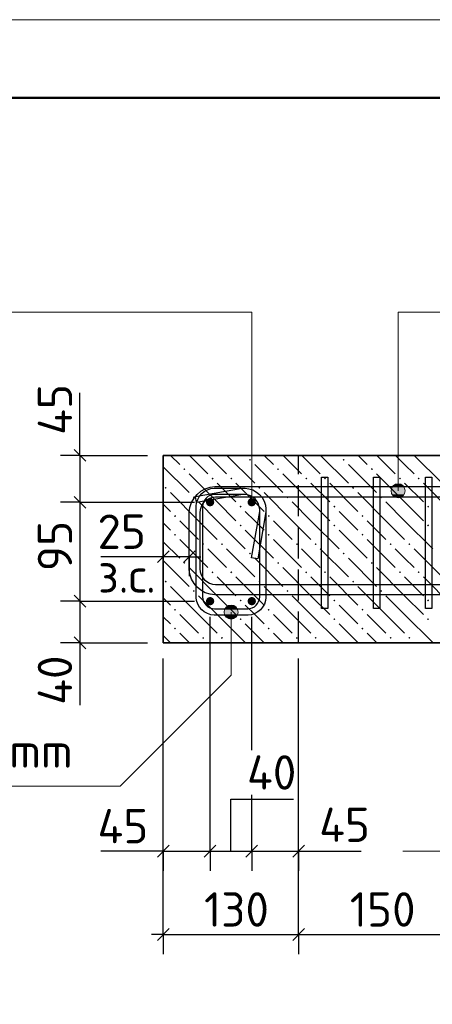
# Model space of a CAD drawing. Header units: millimetres. Extents: x 40580 to 1930067, y -240640 to 81020.
# Tile 473 of 656: x 1146309 to 1148951, y -216996 to -210694. Entities that reach past the tile are written whole.
import ezdxf

# ---------------------------------------------------------------- set-up
doc = ezdxf.new("R2010")
doc.units = ezdxf.units.MM
doc.linetypes.add('______2', pattern=[270, 200, -70])
for name, color, linetype, lineweight in [('Standard', 7, 'Continuous', 25), ('ЖБ Перекрытие верхний уровень', 7, 'Continuous', 35), ('Позиционная метка номер позиции', 7, 'Continuous', 13), ('Примечания', 7, 'Continuous', 13), ('Ребро вкладыша арматура S1', 52, 'Continuous', 25), ('Ребро вкладыша арматура поперечная AW', 52, 'Continuous', 25)]:
    doc.layers.add(name, color=color, linetype=linetype, lineweight=lineweight)
doc.layers.add('Размерная выноска', color=7, linetype='Continuous')
doc.styles.add('ISOCPEUR', font='isocpeur.ttf')

msp = doc.modelspace()

# ---------------------------------------------------------------- hatches: boundary and pattern name
at = {"layer": 'ЖБ Перекрытие верхний уровень', "linetype": 'Continuous', "lineweight": -3, "transparency": 33554687}
for points in [[(1147777.4, -213511), (1147783.9, -213504.5), (1147790.4, -213511), (1147783.9, -213517.5)], [(1148377.4, -213511), (1148383.9, -213504.5), (1148390.4, -213511), (1148383.9, -213517.5)], [(1147357.4, -213571), (1147363.9, -213564.5), (1147370.4, -213571), (1147363.9, -213577.5)], [(1147957.4, -213571), (1147963.9, -213564.5), (1147970.4, -213571), (1147963.9, -213577.5)], [(1148557.4, -213571), (1148563.9, -213564.5), (1148570.4, -213571), (1148563.9, -213577.5)], [(1147537.4, -213631), (1147543.9, -213624.5), (1147550.4, -213631), (1147543.9, -213637.5)], [(1147657.4, -213631), (1147663.9, -213624.5), (1147670.4, -213631), (1147663.9, -213637.5)], [(1148137.4, -213631), (1148143.9, -213624.5), (1148150.4, -213631), (1148143.9, -213637.5)], [(1148257.4, -213631), (1148263.9, -213624.5), (1148270.4, -213631), (1148263.9, -213637.5)], [(1148737.4, -213631), (1148743.9, -213624.5), (1148750.4, -213631), (1148743.9, -213637.5)], [(1148857.4, -213631), (1148863.9, -213624.5), (1148870.4, -213631), (1148863.9, -213637.5)], [(1147237.4, -213691), (1147243.9, -213684.5), (1147250.4, -213691), (1147243.9, -213697.5)], [(1147837.4, -213691), (1147843.9, -213684.5), (1147850.4, -213691), (1147843.9, -213697.5)], [(1148437.4, -213691), (1148443.9, -213684.5), (1148450.4, -213691), (1148443.9, -213697.5)], [(1147417.4, -213751), (1147423.9, -213744.5), (1147430.4, -213751), (1147423.9, -213757.5)], [(1148017.4, -213751), (1148023.9, -213744.5), (1148030.4, -213751), (1148023.9, -213757.5)], [(1148617.4, -213751), (1148623.9, -213744.5), (1148630.4, -213751), (1148623.9, -213757.5)], [(1147717.4, -213811), (1147723.9, -213804.5), (1147730.4, -213811), (1147723.9, -213817.5)], [(1148317.4, -213811), (1148323.9, -213804.5), (1148330.4, -213811), (1148323.9, -213817.5)], [(1148917.4, -213811), (1148923.9, -213804.5), (1148930.4, -213811), (1148923.9, -213817.5)], [(1147297.4, -213871), (1147303.9, -213864.5), (1147310.4, -213871), (1147303.9, -213877.5)], [(1147897.4, -213871), (1147903.9, -213864.5), (1147910.4, -213871), (1147903.9, -213877.5)], [(1148497.4, -213871), (1148503.9, -213864.5), (1148510.4, -213871), (1148503.9, -213877.5)], [(1147717.4, -213931), (1147723.9, -213924.5), (1147730.4, -213931), (1147723.9, -213937.5)], [(1148317.4, -213931), (1148323.9, -213924.5), (1148330.4, -213931), (1148323.9, -213937.5)], [(1148917.4, -213931), (1148923.9, -213924.5), (1148930.4, -213931), (1148923.9, -213937.5)], [(1147297.4, -213991), (1147303.9, -213984.5), (1147310.4, -213991), (1147303.9, -213997.5)], [(1147897.4, -213991), (1147903.9, -213984.5), (1147910.4, -213991), (1147903.9, -213997.5)], [(1148497.4, -213991), (1148503.9, -213984.5), (1148510.4, -213991), (1148503.9, -213997.5)], [(1147477.4, -214051), (1147483.9, -214044.5), (1147490.4, -214051), (1147483.9, -214057.5)], [(1147597.4, -214051), (1147603.9, -214044.5), (1147610.4, -214051), (1147603.9, -214057.5)], [(1148077.4, -214051), (1148083.9, -214044.5), (1148090.4, -214051), (1148083.9, -214057.5)], [(1148197.4, -214051), (1148203.9, -214044.5), (1148210.4, -214051), (1148203.9, -214057.5)], [(1148677.4, -214051), (1148683.9, -214044.5), (1148690.4, -214051), (1148683.9, -214057.5)], [(1148797.4, -214051), (1148803.9, -214044.5), (1148810.4, -214051), (1148803.9, -214057.5)], [(1147777.4, -214111), (1147783.9, -214104.5), (1147790.4, -214111), (1147783.9, -214117.5)], [(1148377.4, -214111), (1148383.9, -214104.5), (1148390.4, -214111), (1148383.9, -214117.5)], [(1147357.4, -214171), (1147363.9, -214164.5), (1147370.4, -214171), (1147363.9, -214177.5)], [(1147957.4, -214171), (1147963.9, -214164.5), (1147970.4, -214171), (1147963.9, -214177.5)], [(1148557.4, -214171), (1148563.9, -214164.5), (1148570.4, -214171), (1148563.9, -214177.5)], [(1147537.4, -214231), (1147543.9, -214224.5), (1147550.4, -214231), (1147543.9, -214237.5)], [(1147657.4, -214231), (1147663.9, -214224.5), (1147670.4, -214231), (1147663.9, -214237.5)], [(1148137.4, -214231), (1148143.9, -214224.5), (1148150.4, -214231), (1148143.9, -214237.5)], [(1148257.4, -214231), (1148263.9, -214224.5), (1148270.4, -214231), (1148263.9, -214237.5)], [(1148737.4, -214231), (1148743.9, -214224.5), (1148750.4, -214231), (1148743.9, -214237.5)], [(1148857.4, -214231), (1148863.9, -214224.5), (1148870.4, -214231), (1148863.9, -214237.5)], [(1147237.4, -214291), (1147243.9, -214284.5), (1147250.4, -214291), (1147243.9, -214297.5)], [(1147837.4, -214291), (1147843.9, -214284.5), (1147850.4, -214291), (1147843.9, -214297.5)], [(1148437.4, -214291), (1148443.9, -214284.5), (1148450.4, -214291), (1148443.9, -214297.5)], [(1147417.4, -214351), (1147423.9, -214344.5), (1147430.4, -214351), (1147423.9, -214357.5)], [(1148017.4, -214351), (1148023.9, -214344.5), (1148030.4, -214351), (1148023.9, -214357.5)], [(1148617.4, -214351), (1148623.9, -214344.5), (1148630.4, -214351), (1148623.9, -214357.5)], [(1147717.4, -214411), (1147723.9, -214404.5), (1147730.4, -214411), (1147723.9, -214417.5)], [(1148317.4, -214411), (1148323.9, -214404.5), (1148330.4, -214411), (1148323.9, -214417.5)], [(1148917.4, -214411), (1148923.9, -214404.5), (1148930.4, -214411), (1148923.9, -214417.5)], [(1147297.4, -214471), (1147303.9, -214464.5), (1147310.4, -214471), (1147303.9, -214477.5)], [(1147897.4, -214471), (1147903.9, -214464.5), (1147910.4, -214471), (1147903.9, -214477.5)], [(1148497.4, -214471), (1148503.9, -214464.5), (1148510.4, -214471), (1148503.9, -214477.5)], [(1147717.4, -214531), (1147723.9, -214524.5), (1147730.4, -214531), (1147723.9, -214537.5)], [(1148317.4, -214531), (1148323.9, -214524.5), (1148330.4, -214531), (1148323.9, -214537.5)], [(1148917.4, -214531), (1148923.9, -214524.5), (1148930.4, -214531), (1148923.9, -214537.5)], [(1147297.4, -214591), (1147303.9, -214584.5), (1147310.4, -214591), (1147303.9, -214597.5)], [(1147897.4, -214591), (1147903.9, -214584.5), (1147910.4, -214591), (1147903.9, -214597.5)], [(1148497.4, -214591), (1148503.9, -214584.5), (1148510.4, -214591), (1148503.9, -214597.5)], [(1147477.4, -214651), (1147483.9, -214644.5), (1147490.4, -214651), (1147483.9, -214657.5)], [(1147597.4, -214651), (1147603.9, -214644.5), (1147610.4, -214651), (1147603.9, -214657.5)], [(1148077.4, -214651), (1148083.9, -214644.5), (1148090.4, -214651), (1148083.9, -214657.5)], [(1148197.4, -214651), (1148203.9, -214644.5), (1148210.4, -214651), (1148203.9, -214657.5)], [(1148677.4, -214651), (1148683.9, -214644.5), (1148690.4, -214651), (1148683.9, -214657.5)], [(1148797.4, -214651), (1148803.9, -214644.5), (1148810.4, -214651), (1148803.9, -214657.5)]]:
    msp.add_hatch(color=7, dxfattribs=at).paths.add_polyline_path(points, flags=16)
at = {"layer": 'Позиционная метка номер позиции', "linetype": 'Continuous', "lineweight": 13, "transparency": 33554687}
for points in [[(1148687, -213709.3), (1148777, -213709.3), (1148770.7, -213686.8)], [(1148687, -213709.3), (1148770.7, -213686.8), (1148693.3, -213686.8)], [(1148693.3, -213686.8), (1148770.7, -213686.8), (1148754.5, -213670.6)], [(1148693.3, -213686.8), (1148754.5, -213670.6), (1148709.5, -213670.6)], [(1148709.5, -213670.6), (1148754.5, -213670.6), (1148732, -213664.3)], [(1148693.3, -213731.8), (1148777, -213709.3), (1148687, -213709.3)], [(1148693.3, -213731.8), (1148770.7, -213731.8), (1148777, -213709.3)], [(1148709.5, -213748), (1148770.7, -213731.8), (1148693.3, -213731.8)], [(1148709.5, -213748), (1148754.5, -213748), (1148770.7, -213731.8)], [(1148754.5, -213748), (1148709.5, -213748), (1148732, -213754.3)], [(1147685.2, -214447.2), (1147640.2, -214447.2), (1147624, -214463.4)], [(1147685.2, -214447.2), (1147624, -214463.4), (1147701.4, -214463.4)], [(1147640.2, -214447.2), (1147685.2, -214447.2), (1147662.7, -214440.9)], [(1147701.4, -214463.4), (1147624, -214463.4), (1147617.7, -214485.9)], [(1147701.4, -214463.4), (1147617.7, -214485.9), (1147707.7, -214485.9)], [(1147707.7, -214485.9), (1147617.7, -214485.9), (1147624, -214508.4)], [(1147707.7, -214485.9), (1147624, -214508.4), (1147701.4, -214508.4)], [(1147701.4, -214508.4), (1147624, -214508.4), (1147640.2, -214524.6)], [(1147701.4, -214508.4), (1147640.2, -214524.6), (1147685.2, -214524.6)], [(1147685.2, -214524.6), (1147640.2, -214524.6), (1147662.7, -214530.9)]]:
    msp.add_hatch(color=7, dxfattribs=at).paths.add_polyline_path(points)
at = {"layer": 'Ребро вкладыша арматура S1', "linetype": 'Continuous', "lineweight": 25, "transparency": 33554687}
for points in [[(1147554.9, -213782.6), (1147552.9, -213772.4), (1147547.1, -213763.7), (1147538.4, -213758), (1147528.2, -213755.9), (1147518, -213758), (1147509.4, -213763.7), (1147503.6, -213772.4), (1147501.6, -213782.6), (1147503.6, -213792.8), (1147509.4, -213801.5), (1147518, -213807.2), (1147528.2, -213809.3), (1147538.4, -213807.2), (1147547.1, -213801.5), (1147552.9, -213792.8)], [(1147821.6, -213782.6), (1147819.5, -213772.4), (1147813.8, -213763.7), (1147805.1, -213758), (1147794.9, -213755.9), (1147784.7, -213758), (1147776.1, -213763.7), (1147770.3, -213772.4), (1147768.2, -213782.6), (1147770.3, -213792.8), (1147776.1, -213801.5), (1147784.7, -213807.2), (1147794.9, -213809.3), (1147805.1, -213807.2), (1147813.8, -213801.5), (1147819.5, -213792.8)], [(1147554.9, -214415.9), (1147552.9, -214405.7), (1147547.1, -214397.1), (1147538.4, -214391.3), (1147528.2, -214389.3), (1147518, -214391.3), (1147509.4, -214397.1), (1147503.6, -214405.7), (1147501.6, -214415.9), (1147503.6, -214426.1), (1147509.4, -214434.8), (1147518, -214440.6), (1147528.2, -214442.6), (1147538.4, -214440.6), (1147547.1, -214434.8), (1147552.9, -214426.1)], [(1147821.6, -214415.9), (1147819.5, -214405.7), (1147813.8, -214397.1), (1147805.1, -214391.3), (1147794.9, -214389.3), (1147784.7, -214391.3), (1147776.1, -214397.1), (1147770.3, -214405.7), (1147768.2, -214415.9), (1147770.3, -214426.1), (1147776.1, -214434.8), (1147784.7, -214440.6), (1147794.9, -214442.6), (1147805.1, -214440.6), (1147813.8, -214434.8), (1147819.5, -214426.1)]]:
    msp.add_hatch(color=7, dxfattribs=at).paths.add_polyline_path(points)

# ---------------------------------------------------------------- linework, layer by layer
at = {"layer": 'Standard', "color": 7, "linetype": 'Continuous', "lineweight": -3, "transparency": 33554687}
for p, q in [((1146694.9, -213482.6), (1146694.9, -213407.6)), ((1146694.9, -213482.6), (1146694.9, -213782.6)), ((1146694.9, -213782.6), (1146694.9, -214415.9)), ((1147228.2, -214131.1), (1147153.2, -214131.1)), ((1147394.9, -214131.1), (1147228.2, -214131.1)), ((1147394.9, -214131.1), (1147469.9, -214131.1)), ((1146694.9, -214415.9), (1146694.9, -214682.6)), ((1146694.9, -214682.6), (1146694.9, -214757.6)), ((1147228.2, -216015.9), (1147153.2, -216015.9)), ((1147228.2, -216015.9), (1147528.2, -216015.9)), ((1147528.2, -216015.9), (1147794.9, -216015.9)), ((1147794.9, -216015.9), (1148094.9, -216015.9)), ((1148094.9, -216015.9), (1148169.9, -216015.9)), ((1147228.2, -216549.3), (1147153.2, -216549.3)), ((1147228.2, -216549.3), (1148094.9, -216549.3)), ((1148094.9, -216549.3), (1149094.9, -216549.3))]:
    msp.add_line(p, q, dxfattribs=at)
at = {"layer": 'Standard', "color": 251, "linetype": 'Continuous', "lineweight": -3, "true_color": 0x656565, "transparency": 33554687}
for p, q in [((1146694.9, -213482.6), (1146569.9, -213482.6)), ((1146694.9, -213482.6), (1146819.9, -213482.6)), ((1146694.9, -213482.6), (1147128.2, -213482.6)), ((1146694.9, -213782.6), (1146569.9, -213782.6)), ((1146694.9, -213782.6), (1146819.9, -213782.6)), ((1146694.9, -213782.6), (1147428.2, -213782.6)), ((1147228.2, -214131.1), (1147228.2, -214006.1)), ((1147394.9, -214131.1), (1147394.9, -214006.1)), ((1147228.2, -214131.1), (1147228.2, -214256.1)), ((1147228.2, -214131.1), (1147228.2, -214431.1)), ((1147394.9, -214131.1), (1147394.9, -214256.1)), ((1146694.9, -214415.9), (1146569.9, -214415.9)), ((1146694.9, -214415.9), (1146819.9, -214415.9)), ((1146694.9, -214415.9), (1147428.2, -214415.9)), ((1147794.9, -215370.3), (1147794.9, -214515.9)), ((1146694.9, -214682.6), (1146569.9, -214682.6)), ((1146694.9, -214682.6), (1146819.9, -214682.6)), ((1146694.9, -214682.6), (1147128.2, -214682.6)), ((1147228.2, -216549.3), (1147228.2, -214782.6)), ((1147228.2, -216015.9), (1147228.2, -215890.9)), ((1147528.2, -216015.9), (1147528.2, -215890.9)), ((1147794.9, -216015.9), (1147794.9, -215890.9)), ((1148094.9, -216015.9), (1148094.9, -215890.9)), ((1147228.2, -216015.9), (1147228.2, -216140.9)), ((1147528.2, -216015.9), (1147528.2, -216140.9)), ((1147794.9, -216015.9), (1147794.9, -216140.9)), ((1148094.9, -216015.9), (1148094.9, -216140.9)), ((1147228.2, -216549.3), (1147228.2, -216424.3)), ((1148094.9, -216549.3), (1148094.9, -216424.3)), ((1147228.2, -216549.3), (1147228.2, -216674.3)), ((1148094.9, -216549.3), (1148094.9, -216674.3))]:
    msp.add_line(p, q, dxfattribs=at)
at = {"layer": 'Standard', "color": 7, "linetype": 'Continuous', "lineweight": 25, "transparency": 33554687}
for p, q in [((1146657.4, -213445.1), (1146732.4, -213520.1)), ((1146657.4, -213745.1), (1146732.4, -213820.1)), ((1147265.7, -214093.6), (1147190.7, -214168.6)), ((1147432.4, -214093.6), (1147357.4, -214168.6)), ((1146657.4, -214378.4), (1146732.4, -214453.4)), ((1146657.4, -214645.1), (1146732.4, -214720.1)), ((1147190.7, -216053.4), (1147265.7, -215978.4)), ((1147490.7, -216053.4), (1147565.7, -215978.4)), ((1147757.4, -216053.4), (1147832.4, -215978.4)), ((1148057.4, -216053.4), (1148132.4, -215978.4)), ((1147190.7, -216586.8), (1147265.7, -216511.8)), ((1148057.4, -216586.8), (1148132.4, -216511.8))]:
    msp.add_line(p, q, dxfattribs=at)
at = {"layer": 'Standard', "color": 7, "linetype": 'Continuous', "lineweight": 13, "transparency": 33554687}
msp.add_lwpolyline([(1140928.1, -240394.3), (1182928.1, -240394.3), (1182928.1, -210694.3), (1140928.1, -210694.3), (1140928.1, -240394.3)], close=True, dxfattribs=at)
at = {"layer": 'Standard', "color": 7, "linetype": 'Continuous', "lineweight": 50, "transparency": 33554687}
msp.add_lwpolyline([(1142928.1, -211194.3), (1182428.1, -211194.3), (1182428.1, -239894.3), (1142928.1, -239894.3), (1142928.1, -211194.3)], close=True, dxfattribs=at)
at = {"layer": 'Standard', "color": 251, "linetype": 'Continuous', "lineweight": -3, "true_color": 0x656565, "transparency": 33554687}
for points in [[(1147394.9, -214131.1), (1147394.9, -214055.4), (1147394.9, -214055.4), (1147394.9, -213997.7)], [(1147528.2, -216015.9), (1147528.2, -215994.1), (1147528.2, -215994.1), (1147528.2, -215888.3), (1147528.2, -215888.3), (1147528.2, -215728.2), (1147528.2, -215728.2), (1147528.2, -214515.9)], [(1147228.2, -216015.9), (1147228.2, -215996), (1147228.2, -215996), (1147228.2, -215932.3), (1147228.2, -215932.3), (1147228.2, -215835.9), (1147228.2, -215835.9), (1147228.2, -214782.6)], [(1148094.9, -216015.9), (1148094.9, -215990.5), (1148094.9, -215990.5), (1148094.9, -215805.2), (1148094.9, -215805.2), (1148094.9, -214782.6)], [(1148094.9, -216549.3), (1148094.9, -216532.3), (1148094.9, -216532.3), (1148094.9, -216532.3), (1148094.9, -216532.3), (1148094.9, -216532.3), (1148094.9, -216532.3), (1148094.9, -216427.2), (1148094.9, -216427.2), (1148094.9, -214782.6)], [(1147794.9, -216015.9), (1147794.9, -215992.4), (1147794.9, -215992.4), (1147794.9, -215849.2), (1147794.9, -215849.2), (1147794.9, -215655.2)]]:
    msp.add_lwpolyline(points, dxfattribs=at)
at = {"layer": 'ЖБ Перекрытие верхний уровень', "transparency": 33554687}
for p, q in [((1147228.2, -213482.6), (1147228.2, -214682.6)), ((1157894.9, -213482.6), (1147228.2, -213482.6)), ((1147228.2, -214682.6), (1149094.9, -214682.6))]:
    msp.add_line(p, q, dxfattribs=at)
at = {"layer": 'ЖБ Перекрытие верхний уровень', "color": 9, "linetype": 'Continuous', "lineweight": -3, "true_color": 0xc7c7c7, "transparency": 33554687}
for p, q in [((1147275.4, -213482.6), (1147333.9, -213541)), ((1147395.4, -213482.6), (1147513.9, -213601)), ((1147573.9, -213541), (1147515.4, -213482.6)), ((1147635.4, -213482.6), (1147813.9, -213661)), ((1147875.4, -213482.6), (1147933.9, -213541)), ((1147995.4, -213482.6), (1148113.9, -213601)), ((1148173.9, -213541), (1148115.4, -213482.6)), ((1148235.4, -213482.6), (1148413.9, -213661)), ((1148475.4, -213482.6), (1148533.9, -213541)), ((1148595.4, -213482.6), (1148713.9, -213601)), ((1148773.9, -213541), (1148715.4, -213482.6)), ((1148835.4, -213482.6), (1149013.9, -213661)), ((1147228.2, -213555.4), (1147393.9, -213721)), ((1147633.9, -213601), (1147573.9, -213541)), ((1147813.9, -213541), (1147993.9, -213721)), ((1148233.9, -213601), (1148173.9, -213541)), ((1148413.9, -213541), (1148593.9, -213721)), ((1148833.9, -213601), (1148773.9, -213541)), ((1147573.9, -213781), (1147393.9, -213601)), ((1148173.9, -213781), (1147993.9, -213601)), ((1148773.9, -213781), (1148593.9, -213601)), ((1147573.9, -213661), (1147693.9, -213781)), ((1147693.9, -213661), (1147873.9, -213841)), ((1148173.9, -213661), (1148293.9, -213781)), ((1148293.9, -213661), (1148473.9, -213841)), ((1148773.9, -213661), (1148893.9, -213781)), ((1148893.9, -213661), (1149073.9, -213841)), ((1147453.9, -213901), (1147273.9, -213721)), ((1148053.9, -213901), (1147873.9, -213721)), ((1148653.9, -213901), (1148473.9, -213721)), ((1147228.2, -213795.4), (1147273.9, -213841)), ((1147453.9, -213781), (1147573.9, -213901)), ((1147573.9, -213781), (1147693.9, -213901)), ((1148053.9, -213781), (1148173.9, -213901)), ((1148173.9, -213781), (1148293.9, -213901)), ((1148653.9, -213781), (1148773.9, -213901)), ((1148773.9, -213781), (1148893.9, -213901)), ((1147813.9, -213901), (1147753.9, -213841)), ((1148413.9, -213901), (1148353.9, -213841)), ((1147273.9, -213961), (1147228.2, -213915.4)), ((1147333.9, -213901), (1147453.9, -214021)), ((1147453.9, -213901), (1147573.9, -214021)), ((1147573.9, -213901), (1147753.9, -214081)), ((1147873.9, -213961), (1147813.9, -213901)), ((1147933.9, -213901), (1148053.9, -214021)), ((1148053.9, -213901), (1148173.9, -214021)), ((1148173.9, -213901), (1148353.9, -214081)), ((1148473.9, -213961), (1148413.9, -213901)), ((1148533.9, -213901), (1148653.9, -214021)), ((1148653.9, -213901), (1148773.9, -214021)), ((1148773.9, -213901), (1148953.9, -214081)), ((1147753.9, -213961), (1147933.9, -214141)), ((1148353.9, -213961), (1148533.9, -214141)), ((1147228.2, -214035.4), (1147333.9, -214141)), ((1147333.9, -214021), (1147513.9, -214201)), ((1147933.9, -214021), (1148113.9, -214201)), ((1148533.9, -214021), (1148713.9, -214201)), ((1147573.9, -214141), (1147513.9, -214081)), ((1147633.9, -214081), (1147813.9, -214261)), ((1148173.9, -214141), (1148113.9, -214081)), ((1148233.9, -214081), (1148413.9, -214261)), ((1148773.9, -214141), (1148713.9, -214081)), ((1148833.9, -214081), (1149013.9, -214261)), ((1147228.2, -214155.4), (1147393.9, -214321)), ((1147633.9, -214201), (1147573.9, -214141)), ((1147813.9, -214141), (1147993.9, -214321)), ((1148233.9, -214201), (1148173.9, -214141)), ((1148413.9, -214141), (1148593.9, -214321)), ((1148833.9, -214201), (1148773.9, -214141)), ((1147573.9, -214381), (1147393.9, -214201)), ((1147573.9, -214261), (1147693.9, -214381)), ((1147693.9, -214261), (1147873.9, -214441)), ((1148173.9, -214381), (1147993.9, -214201)), ((1148173.9, -214261), (1148293.9, -214381)), ((1148293.9, -214261), (1148473.9, -214441)), ((1148773.9, -214381), (1148593.9, -214201)), ((1148773.9, -214261), (1148893.9, -214381)), ((1148893.9, -214261), (1149073.9, -214441)), ((1147453.9, -214501), (1147273.9, -214321)), ((1148053.9, -214501), (1147873.9, -214321)), ((1148653.9, -214501), (1148473.9, -214321)), ((1147453.9, -214381), (1147573.9, -214501)), ((1147573.9, -214381), (1147693.9, -214501)), ((1148053.9, -214381), (1148173.9, -214501)), ((1148173.9, -214381), (1148293.9, -214501)), ((1148653.9, -214381), (1148773.9, -214501)), ((1148773.9, -214381), (1148893.9, -214501)), ((1147228.2, -214395.4), (1147273.9, -214441)), ((1147813.9, -214501), (1147753.9, -214441)), ((1148413.9, -214501), (1148353.9, -214441)), ((1147333.9, -214501), (1147453.9, -214621)), ((1147453.9, -214501), (1147573.9, -214621)), ((1147573.9, -214501), (1147753.9, -214681)), ((1147873.9, -214561), (1147813.9, -214501)), ((1147933.9, -214501), (1148053.9, -214621)), ((1148053.9, -214501), (1148173.9, -214621)), ((1148173.9, -214501), (1148353.9, -214681)), ((1148473.9, -214561), (1148413.9, -214501)), ((1148533.9, -214501), (1148653.9, -214621)), ((1148653.9, -214501), (1148773.9, -214621)), ((1148773.9, -214501), (1148953.9, -214681)), ((1147273.9, -214561), (1147228.2, -214515.4)), ((1147753.9, -214561), (1147875.4, -214682.6)), ((1148353.9, -214561), (1148475.4, -214682.6)), ((1147228.2, -214635.4), (1147275.4, -214682.6)), ((1147333.9, -214621), (1147395.4, -214682.6)), ((1147933.9, -214621), (1147995.4, -214682.6)), ((1148533.9, -214621), (1148595.4, -214682.6)), ((1147515.4, -214682.6), (1147513.9, -214681)), ((1147633.9, -214681), (1147635.4, -214682.6)), ((1148115.4, -214682.6), (1148113.9, -214681)), ((1148233.9, -214681), (1148235.4, -214682.6)), ((1148715.4, -214682.6), (1148713.9, -214681)), ((1148833.9, -214681), (1148835.4, -214682.6))]:
    msp.add_line(p, q, dxfattribs=at)
at = {"layer": 'Позиционная метка номер позиции', "color": 7, "linetype": 'Continuous', "lineweight": 13, "transparency": 33554687}
for p, q in [((1148732, -213664.3), (1148732, -213664.3)), ((1148687, -213709.3), (1148687, -213709.3)), ((1148732, -213754.3), (1148732, -213754.3)), ((1148777, -213709.3), (1148777, -213709.3)), ((1147662.7, -214440.9), (1147662.7, -214440.9)), ((1147617.7, -214485.9), (1147617.7, -214485.9)), ((1147707.7, -214485.9), (1147707.7, -214485.9)), ((1147662.7, -214530.9), (1147662.7, -214530.9))]:
    msp.add_line(p, q, dxfattribs=at)
for points in [[(1147794.9, -213782.6), (1147794.9, -212565.9), (1144871.6, -212565.9)], [(1148732, -213709.3), (1148732, -212565.9), (1151488.6, -212565.9)], [(1147662.7, -214485.9), (1147662.7, -214888.5), (1146951.9, -215599.3), (1144871.6, -215599.3)]]:
    msp.add_lwpolyline(points, dxfattribs=at)
for centre in [(1148732, -213709.3), (1147662.7, -214485.9)]:
    msp.add_circle(centre, 45, dxfattribs=at)
at = {"layer": 'Примечания', "color": 253, "linetype": '______2', "lineweight": -3, "true_color": 0xababab, "transparency": 33554687}
msp.add_line((1148094.9, -214682.6), (1148094.9, -213482.6), dxfattribs=at)
at = {"layer": 'Примечания', "color": 7, "linetype": 'Continuous', "lineweight": 13, "transparency": 33554687}
for p in [(1148761.6, -216015.9), (1149701.6, -216015.9)]:
    msp.add_line(p, (1148761.6, -216015.9), dxfattribs=at)
at = {"layer": 'Размерная выноска', "color": 7, "linetype": 'Continuous', "lineweight": -3, "transparency": 33554687}
for p, q in [((1146694.9, -213482.6), (1146694.9, -213082.6)), ((1147228.2, -214131.1), (1146828.2, -214131.1)), ((1146694.9, -214682.6), (1146694.9, -215082.6)), ((1147661.6, -216015.9), (1147661.6, -215682.6)), ((1147661.6, -215682.6), (1148061.6, -215682.6)), ((1147228.2, -216015.9), (1146828.2, -216015.9)), ((1148094.9, -216015.9), (1148494.9, -216015.9))]:
    msp.add_line(p, q, dxfattribs=at)
at = {"layer": 'Ребро вкладыша арматура S1', "color": 7, "linetype": 'Continuous', "lineweight": 25, "transparency": 33554687}
for points in [[(1151941.9, -214375.9), (1147557.6, -214375.9), (1147528, -214371.8), (1147497.1, -214361.6), (1147468.6, -214345.7), (1147445.1, -214326), (1147425.5, -214302.6), (1147409.6, -214274.1), (1147399.4, -214243.1), (1147395.2, -214213.6), (1147395.2, -213845), (1147399.4, -213815.4), (1147409.6, -213784.5), (1147425.5, -213756), (1147445.1, -213732.5), (1147468.6, -213712.9), (1147497.1, -213696.9), (1147528, -213686.7), (1147557.6, -213682.6), (1151941.9, -213682.6)], [(1151941.9, -214375.9), (1147557.6, -214375.9), (1147528, -214371.8), (1147497.1, -214361.6), (1147468.6, -214345.7), (1147445.1, -214326), (1147425.5, -214302.6), (1147409.6, -214274.1), (1147399.4, -214243.1), (1147395.2, -214213.6), (1147395.2, -213845), (1147399.4, -213815.4), (1147409.6, -213784.5), (1147425.5, -213756), (1147445.1, -213732.5), (1147468.6, -213712.9), (1147497.1, -213696.9), (1147528, -213686.7), (1147557.6, -213682.6), (1151941.9, -213682.6)], [(1151941.9, -214375.9), (1147557.6, -214375.9), (1147528, -214371.8), (1147497.1, -214361.6), (1147468.6, -214345.7), (1147445.1, -214326), (1147425.5, -214302.6), (1147409.6, -214274.1), (1147399.4, -214243.1), (1147395.2, -214213.6), (1147395.2, -213845), (1147399.4, -213815.4), (1147409.6, -213784.5), (1147425.5, -213756), (1147445.1, -213732.5), (1147468.6, -213712.9), (1147497.1, -213696.9), (1147528, -213686.7), (1147557.6, -213682.6), (1151941.9, -213682.6)], [(1151941.9, -213749.3), (1147562.2, -213749.3), (1147543.2, -213751.9), (1147524.1, -213758.2), (1147506.6, -213768), (1147492.5, -213779.8), (1147480.6, -213794), (1147470.9, -213811.4), (1147464.6, -213830.6), (1147461.9, -213849.6), (1147461.9, -214208.9), (1147464.6, -214228), (1147470.9, -214247.1), (1147480.6, -214264.6), (1147492.5, -214278.7), (1147506.6, -214290.5), (1147524.1, -214300.3), (1147543.2, -214306.6), (1147562.2, -214309.3), (1151941.9, -214309.3)], [(1151941.9, -213749.3), (1147562.2, -213749.3), (1147543.2, -213751.9), (1147524.1, -213758.2), (1147506.6, -213768), (1147492.5, -213779.8), (1147480.6, -213794), (1147470.9, -213811.4), (1147464.6, -213830.6), (1147461.9, -213849.6), (1147461.9, -214208.9), (1147464.6, -214228), (1147470.9, -214247.1), (1147480.6, -214264.6), (1147492.5, -214278.7), (1147506.6, -214290.5), (1147524.1, -214300.3), (1147543.2, -214306.6), (1147562.2, -214309.3), (1151941.9, -214309.3)], [(1151941.9, -213749.3), (1147562.2, -213749.3), (1147543.2, -213751.9), (1147524.1, -213758.2), (1147506.6, -213768), (1147492.5, -213779.8), (1147480.6, -213794), (1147470.9, -213811.4), (1147464.6, -213830.6), (1147461.9, -213849.6), (1147461.9, -214208.9), (1147464.6, -214228), (1147470.9, -214247.1), (1147480.6, -214264.6), (1147492.5, -214278.7), (1147506.6, -214290.5), (1147524.1, -214300.3), (1147543.2, -214306.6), (1147562.2, -214309.3), (1151941.9, -214309.3)]]:
    msp.add_lwpolyline(points, dxfattribs=at)
at = {"layer": 'Ребро вкладыша арматура поперечная AW', "color": 7, "linetype": 'Continuous', "lineweight": -3, "transparency": 33554687}
for points in [[(1148241.6, -214462.6), (1148241.6, -213622.6), (1148281.6, -213622.6), (1148281.6, -214462.6), (1148241.6, -214462.6)], [(1148574.9, -214462.6), (1148574.9, -213622.6), (1148614.9, -213622.6), (1148614.9, -214462.6), (1148574.9, -214462.6)], [(1148908.2, -214462.6), (1148908.2, -213622.6), (1148948.2, -213622.6), (1148948.2, -214462.6), (1148908.2, -214462.6)]]:
    msp.add_lwpolyline(points, dxfattribs=at)
at = {"layer": 'Ребро вкладыша арматура поперечная AW', "color": 19, "linetype": 'Continuous', "lineweight": -3, "true_color": 0x5a2814, "transparency": 33554687}
msp.add_lwpolyline([(1147793.7, -214137.7), (1147846, -213841.4), (1147846, -213828.8), (1147843.5, -213810.7), (1147837.4, -213792.4), (1147828, -213775.6), (1147816.6, -213762), (1147803, -213750.5), (1147786.2, -213741.2), (1147767.9, -213735.1), (1147749.8, -213732.6), (1147556.3, -213732.6), (1147541.8, -213734.6), (1147527.1, -213739.5), (1147513.7, -213747), (1147502.8, -213756.1), (1147493.7, -213767), (1147486.2, -213780.4), (1147481.3, -213795.1), (1147479.3, -213809.6), (1147479.3, -214388.9), (1147481.3, -214403.4), (1147486.2, -214418.1), (1147493.7, -214431.5), (1147502.8, -214442.4), (1147513.7, -214451.6), (1147527.1, -214459.1), (1147541.8, -214463.9), (1147556.3, -214465.9), (1147769, -214465.9), (1147783.5, -214463.9), (1147798.2, -214459.1), (1147811.6, -214451.6), (1147822.5, -214442.4), (1147831.6, -214431.5), (1147839.1, -214418.1), (1147844, -214403.4), (1147846, -214388.9), (1147846, -213828.8), (1147843.5, -213810.7), (1147837.4, -213792.4), (1147828, -213775.6), (1147816.6, -213762), (1147803, -213750.5), (1147786.2, -213741.2), (1147767.9, -213735.1), (1147749.8, -213732.6), (1147737.2, -213732.6), (1147440.9, -213784.8), (1147434, -213745.5), (1147733.7, -213692.6), (1147752.6, -213692.6), (1147777, -213696), (1147802.4, -213704.4), (1147825.8, -213717.5), (1147845, -213733.6), (1147861.1, -213752.8), (1147874.2, -213776.2), (1147882.6, -213801.6), (1147886, -213826), (1147886, -214391.7), (1147883.1, -214412.5), (1147875.9, -214434.3), (1147864.7, -214454.3), (1147850.9, -214470.8), (1147834.4, -214484.6), (1147814.4, -214495.9), (1147792.6, -214503), (1147771.7, -214505.9), (1147553.6, -214505.9), (1147532.7, -214503), (1147511, -214495.9), (1147490.9, -214484.6), (1147474.4, -214470.8), (1147460.6, -214454.3), (1147449.4, -214434.3), (1147442.2, -214412.5), (1147439.3, -214391.7), (1147439.3, -213806.9), (1147442.2, -213786), (1147449.4, -213764.2), (1147460.6, -213744.2), (1147474.4, -213727.7), (1147490.9, -213713.9), (1147511, -213702.7), (1147532.7, -213695.5), (1147553.6, -213692.6), (1147752.6, -213692.6), (1147777, -213696), (1147802.4, -213704.4), (1147825.8, -213717.5), (1147845, -213733.6), (1147861.1, -213752.8), (1147874.2, -213776.2), (1147882.6, -213801.6), (1147886, -213826), (1147886, -213844.9), (1147833.1, -214144.6), (1147793.7, -214137.7)], dxfattribs=at)
msp.add_lwpolyline([(1147793.7, -214137.7), (1147846, -213841.4), (1147846, -213828.8), (1147843.5, -213810.7), (1147837.4, -213792.4), (1147828, -213775.6), (1147816.6, -213762), (1147803, -213750.5), (1147786.2, -213741.2), (1147767.9, -213735.1), (1147749.8, -213732.6), (1147556.3, -213732.6), (1147541.8, -213734.6), (1147527.1, -213739.5), (1147513.7, -213747), (1147502.8, -213756.1), (1147493.7, -213767), (1147486.2, -213780.4), (1147481.3, -213795.1), (1147479.3, -213809.6), (1147479.3, -214388.9), (1147481.3, -214403.4), (1147486.2, -214418.1), (1147493.7, -214431.5), (1147502.8, -214442.4), (1147513.7, -214451.6), (1147527.1, -214459.1), (1147541.8, -214463.9), (1147556.3, -214465.9), (1147769, -214465.9), (1147783.5, -214463.9), (1147798.2, -214459.1), (1147811.6, -214451.6), (1147822.5, -214442.4), (1147831.6, -214431.5), (1147839.1, -214418.1), (1147844, -214403.4), (1147846, -214388.9), (1147846, -213828.8), (1147843.5, -213810.7), (1147837.4, -213792.4), (1147828, -213775.6), (1147816.6, -213762), (1147803, -213750.5), (1147786.2, -213741.2), (1147767.9, -213735.1), (1147749.8, -213732.6), (1147737.2, -213732.6), (1147440.9, -213784.8), (1147434, -213745.5), (1147733.7, -213692.6), (1147752.6, -213692.6), (1147777, -213696), (1147802.4, -213704.4), (1147825.8, -213717.5), (1147845, -213733.6), (1147861.1, -213752.8), (1147874.2, -213776.2), (1147882.6, -213801.6), (1147886, -213826), (1147886, -214391.7), (1147883.1, -214412.5), (1147875.9, -214434.3), (1147864.7, -214454.3), (1147850.9, -214470.8), (1147834.4, -214484.6), (1147814.4, -214495.9), (1147792.6, -214503), (1147771.7, -214505.9), (1147553.6, -214505.9), (1147532.7, -214503), (1147511, -214495.9), (1147490.9, -214484.6), (1147474.4, -214470.8), (1147460.6, -214454.3), (1147449.4, -214434.3), (1147442.2, -214412.5), (1147439.3, -214391.7), (1147439.3, -213806.9), (1147442.2, -213786), (1147449.4, -213764.2), (1147460.6, -213744.2), (1147474.4, -213727.7), (1147490.9, -213713.9), (1147511, -213702.7), (1147532.7, -213695.5), (1147553.6, -213692.6), (1147752.6, -213692.6), (1147777, -213696), (1147802.4, -213704.4), (1147825.8, -213717.5), (1147845, -213733.6), (1147861.1, -213752.8), (1147874.2, -213776.2), (1147882.6, -213801.6), (1147886, -213826), (1147886, -213844.9), (1147833.1, -214144.6), (1147793.7, -214137.7)], dxfattribs=at)

# ---------------------------------------------------------------- texts
at = {"layer": 'Standard', "color": 7, "linetype": 'Continuous', "lineweight": 25, "transparency": 33554687, "char_height": 220, "attachment_point": 7, "rotation": 90, "style": 'ISOCPEUR'}
for s, insert, width in [('45', (1146644.9, -213351.8), 375.741), ('95', (1146644.9, -214224.3), 375.735), ('40', (1146644.9, -215079.4), 391.311)]:
    msp.add_mtext(s, dxfattribs=dict(at, insert=insert, width=width))
at = {"layer": 'Standard', "color": 7, "linetype": 'Continuous', "lineweight": 25, "transparency": 33554687, "char_height": 220, "attachment_point": 7, "style": 'ISOCPEUR'}
for s, insert, width in [('25', (1146807.3, -214081.1), 375.741), ('з.с.', (1146811.4, -214361.2), 446.066), ('40', (1147764.3, -215622.2), 391.305), ('45', (1146807.3, -215965.9), 375.741), ('45', (1148226.4, -215956.9), 375.741), ('130', (1147489.5, -216499.2), 469.509), ('150', (1148422.9, -216499.2), 469.503)]:
    msp.add_mtext(s, dxfattribs=dict(at, insert=insert, width=width))
at = {"layer": 'Ребро вкладыша арматура поперечная AW', "color": 7, "linetype": 'Continuous', "lineweight": 13, "transparency": 33554687, "insert": (1145014.6, -215481.9), "char_height": 220, "width": 1911.689, "attachment_point": 7, "style": 'ISOCPEUR'}
msp.add_mtext('\\W0.98;ø6 L=470mm ', dxfattribs=at)

doc.saveas('drawing.dxf')
